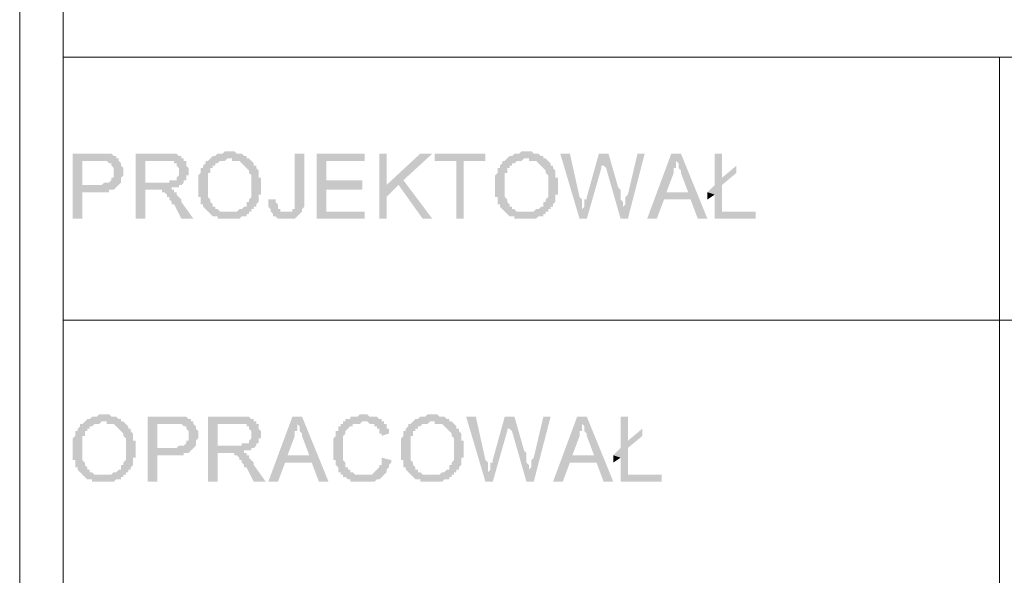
# Model space of a CAD drawing. Header units: millimetres. Extents: x -14047 to 49934, y -21523 to 14989.
# Tile 423 of 580: x 22403 to 22576, y 11894 to 11992. Entities that reach past the tile are written whole.
import ezdxf

# ---------------------------------------------------------------- set-up
doc = ezdxf.new("R2010")
doc.units = ezdxf.units.MM
doc.layers.add('C00-00-00', color=7, linetype='Continuous')

msp = doc.modelspace()

# ---------------------------------------------------------------- hatches: boundary and pattern name
at = {"layer": 'C00-00-00'}
h = msp.add_hatch(color=256, dxfattribs=at)
h.dxf.hatch_style = 2
h.paths.add_polyline_path([(22416.836, 11968.444), (22412.603, 11968.444), (22412.603, 11957.014), (22414.296, 11957.014), (22414.296, 11961.671), (22418.953, 11961.671), (22418.953, 11962.094), (22419.8, 11962.094), (22420.223, 11962.518), (22420.646, 11962.941), (22414.296, 11962.941), (22414.296, 11967.174), (22420.646, 11967.174), (22420.646, 11967.598), (22420.223, 11967.598), (22420.223, 11968.021), (22419.8, 11968.021), (22419.376, 11968.444), (22417.26, 11968.444)])
h = msp.add_hatch(color=256, dxfattribs=at)
h.dxf.hatch_style = 2
h.paths.add_polyline_path([(22428.69, 11968.444), (22423.61, 11968.444), (22423.61, 11957.014), (22425.303, 11957.014), (22425.303, 11962.094), (22429.96, 11962.094), (22429.96, 11962.518), (22431.23, 11962.518), (22431.23, 11962.941), (22431.653, 11962.941), (22432.076, 11963.364), (22425.303, 11963.364), (22425.303, 11967.174), (22428.69, 11967.174), (22432.076, 11967.598), (22431.653, 11967.598), (22431.653, 11968.021), (22431.23, 11968.021), (22430.806, 11968.444), (22429.113, 11968.444)])
h = msp.add_hatch(color=256, dxfattribs=at)
h.dxf.hatch_style = 2
h.paths.add_polyline_path([(22440.12, 11968.868), (22439.273, 11968.868), (22438.85, 11968.444), (22438.003, 11968.444), (22437.58, 11968.021), (22437.156, 11968.021), (22436.733, 11967.598), (22440.543, 11967.598), (22440.543, 11967.174), (22441.813, 11967.174), (22442.236, 11966.751), (22442.66, 11966.328), (22443.083, 11965.904), (22443.506, 11965.481), (22443.506, 11965.058), (22443.93, 11964.634), (22443.93, 11964.211), (22443.93, 11962.941), (22443.93, 11961.248), (22443.93, 11960.824), (22443.506, 11960.401), (22443.506, 11959.978), (22443.083, 11959.978), (22443.083, 11959.131), (22442.66, 11959.131), (22442.236, 11958.708), (22441.813, 11958.708), (22441.39, 11958.284), (22440.12, 11958.284), (22436.733, 11957.861), (22437.156, 11957.438), (22438.003, 11957.438), (22438.003, 11957.014), (22441.813, 11957.014), (22442.236, 11957.438), (22443.083, 11957.438), (22443.083, 11957.861), (22443.506, 11957.861), (22443.506, 11958.284), (22443.93, 11958.284), (22443.93, 11958.708), (22444.353, 11958.708), (22444.353, 11959.131), (22444.776, 11959.131), (22444.776, 11959.554), (22445.2, 11959.978), (22445.2, 11960.401), (22445.2, 11961.248), (22445.623, 11961.248), (22445.623, 11962.941), (22445.623, 11964.211), (22445.2, 11964.211), (22445.2, 11965.481), (22444.776, 11965.904), (22444.776, 11966.328), (22444.353, 11966.328), (22444.353, 11966.751), (22443.93, 11967.174), (22443.506, 11967.598), (22443.083, 11967.598), (22443.083, 11968.021), (22442.66, 11968.021), (22442.236, 11968.444), (22441.39, 11968.444), (22440.966, 11968.868), (22440.543, 11968.868)])
h = msp.add_hatch(color=256, dxfattribs=at)
h.dxf.hatch_style = 2
h.paths.add_polyline_path([(22453.243, 11968.444), (22451.55, 11968.444), (22451.55, 11960.401), (22451.55, 11959.554), (22451.55, 11958.708), (22451.126, 11958.708), (22451.126, 11958.284), (22449.856, 11958.284), (22452.82, 11958.284), (22452.82, 11958.708), (22453.243, 11959.131), (22453.243, 11960.824)])
h = msp.add_hatch(color=256, dxfattribs=at)
h.dxf.hatch_style = 2
h.paths.add_polyline_path([(22463.826, 11968.444), (22455.36, 11968.444), (22455.36, 11957.014), (22463.826, 11957.014), (22463.826, 11958.284), (22457.053, 11958.284), (22457.053, 11962.094), (22463.403, 11962.094), (22463.403, 11963.788), (22457.053, 11963.788), (22457.053, 11967.174), (22463.826, 11967.174)])
h = msp.add_hatch(color=256, dxfattribs=at)
h.dxf.hatch_style = 2
h.paths.add_polyline_path([(22467.636, 11968.444), (22466.366, 11968.444), (22466.366, 11957.014), (22467.636, 11957.014), (22467.636, 11962.941)])
h = msp.add_hatch(color=256, dxfattribs=at)
h.dxf.hatch_style = 2
h.paths.add_polyline_path([(22475.68, 11968.444), (22473.563, 11968.444), (22467.636, 11962.941), (22467.636, 11960.824), (22469.753, 11962.941), (22470.6, 11963.788)])
h = msp.add_hatch(color=256, dxfattribs=at)
h.dxf.hatch_style = 2
h.paths.add_polyline_path([(22484.993, 11968.444), (22476.103, 11968.444), (22476.103, 11967.174), (22479.913, 11967.174), (22479.913, 11957.014), (22481.183, 11957.014), (22481.183, 11967.174), (22484.993, 11967.174)])
h = msp.add_hatch(color=256, dxfattribs=at)
h.dxf.hatch_style = 2
h.paths.add_polyline_path([(22492.19, 11968.868), (22491.343, 11968.868), (22490.92, 11968.444), (22490.073, 11968.444), (22489.65, 11968.021), (22489.226, 11968.021), (22488.803, 11967.598), (22492.613, 11967.598), (22492.613, 11967.174), (22493.883, 11967.174), (22494.306, 11966.751), (22494.73, 11966.328), (22495.153, 11965.904), (22495.576, 11965.481), (22495.576, 11965.058), (22496, 11964.634), (22496, 11964.211), (22496, 11962.941), (22496, 11961.248), (22496, 11960.824), (22495.576, 11960.401), (22495.576, 11959.978), (22495.153, 11959.978), (22495.153, 11959.131), (22494.73, 11959.131), (22494.306, 11958.708), (22493.883, 11958.708), (22493.46, 11958.284), (22492.19, 11958.284), (22488.803, 11957.861), (22489.226, 11957.438), (22490.073, 11957.438), (22490.073, 11957.014), (22493.883, 11957.014), (22494.306, 11957.438), (22495.153, 11957.438), (22495.153, 11957.861), (22495.576, 11957.861), (22495.576, 11958.284), (22496, 11958.284), (22496, 11958.708), (22496.423, 11958.708), (22496.423, 11959.131), (22496.846, 11959.131), (22496.846, 11959.554), (22497.27, 11959.978), (22497.27, 11960.401), (22497.27, 11961.248), (22497.693, 11961.248), (22497.693, 11962.941), (22497.693, 11964.211), (22497.27, 11964.211), (22497.27, 11965.481), (22496.846, 11965.904), (22496.846, 11966.328), (22496.423, 11966.328), (22496.423, 11966.751), (22496, 11967.174), (22495.576, 11967.598), (22495.153, 11967.598), (22495.153, 11968.021), (22494.73, 11968.021), (22494.306, 11968.444), (22493.46, 11968.444), (22493.036, 11968.868), (22492.613, 11968.868)])
h = msp.add_hatch(color=256, dxfattribs=at)
h.dxf.hatch_style = 2
h.paths.add_polyline_path([(22499.81, 11968.444), (22498.116, 11968.444), (22501.503, 11957.014), (22501.926, 11958.708), (22501.926, 11959.554), (22501.926, 11960.401), (22501.503, 11960.824)])
h = msp.add_hatch(color=256, dxfattribs=at)
h.dxf.hatch_style = 2
h.paths.add_polyline_path([(22506.583, 11968.444), (22504.89, 11968.444), (22502.773, 11960.824), (22502.773, 11960.401), (22502.35, 11960.401), (22502.35, 11959.131), (22501.926, 11958.708), (22501.503, 11957.014), (22502.773, 11957.014), (22505.313, 11965.904), (22505.313, 11966.328), (22505.736, 11966.328), (22505.736, 11967.174)])
h = msp.add_hatch(color=256, dxfattribs=at)
h.dxf.hatch_style = 2
h.paths.add_polyline_path([(22506.583, 11968.444), (22505.736, 11967.174), (22505.736, 11966.751), (22505.736, 11966.328), (22506.16, 11965.904), (22508.7, 11957.014), (22509.123, 11958.708), (22509.123, 11959.131), (22509.123, 11959.978), (22508.7, 11960.401), (22508.7, 11961.248), (22508.7, 11962.094), (22508.276, 11962.518)])
h = msp.add_hatch(color=256, dxfattribs=at)
h.dxf.hatch_style = 2
h.paths.add_polyline_path([(22512.933, 11968.444), (22511.663, 11968.444), (22509.97, 11961.248), (22509.546, 11960.824), (22509.546, 11959.978), (22509.546, 11959.554), (22509.123, 11959.131), (22509.123, 11958.708), (22508.7, 11957.014), (22509.97, 11957.014)])
h = msp.add_hatch(color=256, dxfattribs=at)
h.dxf.hatch_style = 2
h.paths.add_polyline_path([(22519.283, 11968.444), (22517.59, 11968.444), (22513.356, 11957.014), (22515.05, 11957.014), (22516.32, 11960.401), (22520.976, 11960.401), (22516.743, 11961.671), (22518.013, 11965.058), (22518.013, 11965.904), (22518.436, 11965.904), (22518.436, 11967.174)])
h = msp.add_hatch(color=256, dxfattribs=at)
h.dxf.hatch_style = 2
h.paths.add_polyline_path([(22519.283, 11968.444), (22518.436, 11967.174), (22518.86, 11966.751), (22518.86, 11965.904), (22519.283, 11965.481), (22519.283, 11965.058), (22520.553, 11961.671), (22516.743, 11961.671), (22520.976, 11960.401), (22522.246, 11957.014), (22523.94, 11957.014)])
h = msp.add_hatch(color=256, dxfattribs=at)
h.dxf.hatch_style = 2
h.paths.add_polyline_path([(22526.48, 11968.444), (22525.21, 11968.444), (22525.21, 11962.941), (22526.48, 11964.211)])
h = msp.add_hatch(color=256, dxfattribs=at)
h.dxf.hatch_style = 2
h.paths.add_polyline_path([(22420.646, 11967.174), (22416.836, 11967.174), (22418.53, 11967.174), (22418.953, 11966.751), (22419.376, 11966.751), (22419.376, 11966.328), (22419.8, 11965.904), (22419.8, 11965.058), (22419.8, 11964.211), (22419.376, 11964.211), (22419.376, 11963.788), (22418.953, 11963.364), (22418.106, 11963.364), (22417.683, 11962.941), (22414.296, 11962.941), (22420.646, 11962.941), (22421.07, 11963.364), (22421.07, 11963.788), (22421.07, 11964.211), (22421.493, 11964.634), (22421.493, 11965.058), (22421.493, 11965.904), (22421.07, 11966.328), (22421.07, 11966.751)])
h = msp.add_hatch(color=256, dxfattribs=at)
h.dxf.hatch_style = 2
h.paths.add_polyline_path([(22432.076, 11967.598), (22428.69, 11967.174), (22430.383, 11967.174), (22430.383, 11966.751), (22430.806, 11966.751), (22430.806, 11966.328), (22431.23, 11965.904), (22431.23, 11965.058), (22431.23, 11964.634), (22430.806, 11964.211), (22430.806, 11963.788), (22429.536, 11963.788), (22429.536, 11963.364), (22425.303, 11963.364), (22432.076, 11963.364), (22432.076, 11963.788), (22432.5, 11963.788), (22432.5, 11964.634), (22432.923, 11964.634), (22432.923, 11965.481), (22432.923, 11965.904), (22432.5, 11966.328), (22432.5, 11966.751), (22432.5, 11967.174), (22432.076, 11967.174)])
h = msp.add_hatch(color=256, dxfattribs=at)
h.dxf.hatch_style = 2
h.paths.add_polyline_path([(22436.733, 11967.598), (22436.31, 11967.174), (22435.886, 11967.174), (22435.886, 11966.751), (22435.463, 11966.328), (22435.463, 11965.904), (22435.04, 11965.904), (22435.04, 11965.058), (22434.616, 11964.634), (22434.616, 11964.211), (22434.616, 11962.518), (22434.616, 11961.671), (22434.616, 11960.824), (22435.04, 11960.824), (22435.04, 11959.554), (22435.463, 11959.554), (22435.463, 11959.131), (22435.886, 11958.708), (22436.31, 11958.284), (22436.733, 11957.861), (22440.12, 11958.284), (22438.426, 11958.284), (22438.003, 11958.708), (22437.58, 11958.708), (22437.58, 11959.131), (22437.156, 11959.131), (22437.156, 11959.554), (22436.733, 11959.978), (22436.733, 11960.401), (22436.31, 11960.824), (22436.31, 11962.094), (22436.31, 11964.211), (22436.31, 11965.058), (22436.733, 11965.058), (22436.733, 11965.904), (22437.156, 11965.904), (22437.156, 11966.328), (22437.58, 11966.328), (22437.58, 11966.751), (22438.003, 11966.751), (22438.426, 11967.174), (22439.273, 11967.174), (22439.696, 11967.598), (22440.12, 11967.598)])
h = msp.add_hatch(color=256, dxfattribs=at)
h.dxf.hatch_style = 2
h.paths.add_polyline_path([(22488.803, 11967.598), (22488.38, 11967.174), (22487.956, 11967.174), (22487.956, 11966.751), (22487.533, 11966.328), (22487.533, 11965.904), (22487.11, 11965.904), (22487.11, 11965.058), (22486.686, 11964.634), (22486.686, 11964.211), (22486.686, 11962.518), (22486.686, 11961.671), (22486.686, 11960.824), (22487.11, 11960.824), (22487.11, 11959.554), (22487.533, 11959.554), (22487.533, 11959.131), (22487.956, 11958.708), (22488.38, 11958.284), (22488.803, 11957.861), (22492.19, 11958.284), (22490.496, 11958.284), (22490.073, 11958.708), (22489.65, 11958.708), (22489.65, 11959.131), (22489.226, 11959.131), (22489.226, 11959.554), (22488.803, 11959.978), (22488.803, 11960.401), (22488.38, 11960.824), (22488.38, 11962.094), (22488.38, 11964.211), (22488.38, 11965.058), (22488.803, 11965.058), (22488.803, 11965.904), (22489.226, 11965.904), (22489.226, 11966.328), (22489.65, 11966.328), (22489.65, 11966.751), (22490.073, 11966.751), (22490.496, 11967.174), (22491.343, 11967.174), (22491.766, 11967.598), (22492.19, 11967.598)])
h = msp.add_hatch(color=256, dxfattribs=at)
h.dxf.hatch_style = 2
h.paths.add_polyline_path([(22529.02, 11966.328), (22526.48, 11964.211), (22525.21, 11962.941), (22523.94, 11961.671), (22525.21, 11961.248), (22525.21, 11957.014), (22532.406, 11957.014), (22532.406, 11958.284), (22526.48, 11958.284), (22526.48, 11962.941), (22529.02, 11965.058)])
h = msp.add_hatch(color=256, dxfattribs=at)
h.dxf.hatch_style = 2
h.paths.add_polyline_path([(22470.6, 11963.788), (22469.753, 11962.941), (22473.986, 11957.014), (22475.68, 11957.014)])
h = msp.add_hatch(color=256, dxfattribs=at)
h.dxf.hatch_style = 2
h.paths.add_polyline_path([(22429.536, 11962.094), (22426.996, 11962.094), (22428.266, 11962.094), (22428.266, 11961.671), (22428.69, 11961.671), (22429.113, 11961.248), (22429.113, 11960.824), (22429.536, 11960.824), (22429.536, 11960.401), (22429.96, 11959.978), (22429.96, 11959.554), (22430.383, 11959.554), (22431.653, 11957.014), (22433.77, 11957.014), (22431.653, 11959.978), (22431.653, 11960.401), (22431.23, 11960.824), (22430.806, 11961.248), (22430.806, 11961.671), (22430.383, 11961.671), (22430.383, 11962.094), (22429.96, 11962.094)])
h = msp.add_hatch(color=256, dxfattribs=at)
h.dxf.hatch_style = 2
h.paths.add_polyline_path([(22523.94, 11961.671), (22523.94, 11960.401), (22525.21, 11961.248)])
h = msp.add_hatch(color=256, dxfattribs=at)
h.dxf.hatch_style = 2
h.paths.add_polyline_path([(22448.163, 11960.401), (22446.893, 11960.401), (22446.893, 11959.131), (22447.316, 11958.708), (22447.316, 11958.284), (22447.74, 11957.861), (22447.74, 11957.438), (22448.163, 11957.438), (22448.586, 11957.014), (22451.55, 11957.014), (22451.973, 11957.438), (22452.396, 11957.861), (22452.82, 11958.284), (22449.01, 11958.284), (22449.01, 11958.708), (22448.586, 11958.708), (22448.586, 11959.554), (22448.163, 11959.978)])
h = msp.add_hatch(color=256, dxfattribs=at)
h.dxf.hatch_style = 2
h.paths.add_polyline_path([(22414.72, 11921.454), (22414.296, 11921.031), (22413.873, 11921.031), (22413.873, 11920.608), (22413.45, 11920.184), (22413.45, 11919.761), (22413.026, 11919.761), (22413.026, 11918.914), (22412.603, 11918.491), (22412.603, 11918.068), (22412.603, 11916.374), (22412.603, 11915.528), (22412.603, 11914.681), (22413.026, 11914.681), (22413.026, 11913.411), (22413.45, 11913.411), (22413.45, 11912.988), (22413.873, 11912.564), (22414.296, 11912.141), (22414.72, 11911.718), (22418.106, 11912.141), (22416.413, 11912.141), (22415.99, 11912.564), (22415.566, 11912.564), (22415.566, 11912.988), (22415.143, 11912.988), (22415.143, 11913.411), (22414.72, 11913.834), (22414.72, 11914.258), (22414.296, 11914.681), (22414.296, 11915.951), (22414.296, 11918.068), (22414.296, 11918.914), (22414.72, 11918.914), (22414.72, 11919.761), (22415.143, 11919.761), (22415.143, 11920.184), (22415.566, 11920.184), (22415.566, 11920.608), (22415.99, 11920.608), (22416.413, 11921.031), (22417.26, 11921.031), (22417.683, 11921.454), (22418.106, 11921.454)])
h = msp.add_hatch(color=256, dxfattribs=at)
h.dxf.hatch_style = 2
h.paths.add_polyline_path([(22418.106, 11922.724), (22417.26, 11922.724), (22416.836, 11922.301), (22415.99, 11922.301), (22415.566, 11921.878), (22415.143, 11921.878), (22414.72, 11921.454), (22418.53, 11921.454), (22418.53, 11921.031), (22419.8, 11921.031), (22420.223, 11920.608), (22420.646, 11920.184), (22421.07, 11919.761), (22421.493, 11919.338), (22421.493, 11918.914), (22421.916, 11918.491), (22421.916, 11918.068), (22421.916, 11916.798), (22421.916, 11915.104), (22421.916, 11914.681), (22421.493, 11914.258), (22421.493, 11913.834), (22421.07, 11913.834), (22421.07, 11912.988), (22420.646, 11912.988), (22420.223, 11912.564), (22419.8, 11912.564), (22419.376, 11912.141), (22418.106, 11912.141), (22414.72, 11911.718), (22415.143, 11911.294), (22415.99, 11911.294), (22415.99, 11910.871), (22419.8, 11910.871), (22420.223, 11911.294), (22421.07, 11911.294), (22421.07, 11911.718), (22421.493, 11911.718), (22421.493, 11912.141), (22421.916, 11912.141), (22421.916, 11912.564), (22422.34, 11912.564), (22422.34, 11912.988), (22422.763, 11912.988), (22422.763, 11913.411), (22423.186, 11913.834), (22423.186, 11914.258), (22423.186, 11915.104), (22423.61, 11915.104), (22423.61, 11916.798), (22423.61, 11918.068), (22423.186, 11918.068), (22423.186, 11919.338), (22422.763, 11919.761), (22422.763, 11920.184), (22422.34, 11920.184), (22422.34, 11920.608), (22421.916, 11921.031), (22421.493, 11921.454), (22421.07, 11921.454), (22421.07, 11921.878), (22420.646, 11921.878), (22420.223, 11922.301), (22419.376, 11922.301), (22418.953, 11922.724), (22418.53, 11922.724)])
h = msp.add_hatch(color=256, dxfattribs=at)
h.dxf.hatch_style = 2
h.paths.add_polyline_path([(22429.96, 11922.301), (22425.726, 11922.301), (22425.726, 11910.871), (22427.42, 11910.871), (22427.42, 11915.528), (22432.076, 11915.528), (22432.076, 11915.951), (22432.923, 11915.951), (22433.346, 11916.374), (22433.77, 11916.798), (22427.42, 11916.798), (22427.42, 11921.031), (22433.77, 11921.031), (22433.77, 11921.454), (22433.346, 11921.454), (22433.346, 11921.878), (22432.923, 11921.878), (22432.5, 11922.301), (22430.383, 11922.301)])
h = msp.add_hatch(color=256, dxfattribs=at)
h.dxf.hatch_style = 2
h.paths.add_polyline_path([(22441.39, 11922.301), (22436.31, 11922.301), (22436.31, 11910.871), (22438.003, 11910.871), (22438.003, 11915.951), (22442.66, 11915.951), (22442.66, 11916.374), (22443.93, 11916.374), (22443.93, 11916.798), (22444.353, 11916.798), (22444.776, 11917.221), (22438.003, 11917.221), (22438.003, 11921.031), (22441.39, 11921.031), (22444.776, 11921.454), (22444.353, 11921.454), (22444.353, 11921.878), (22443.93, 11921.878), (22443.506, 11922.301), (22441.813, 11922.301)])
h = msp.add_hatch(color=256, dxfattribs=at)
h.dxf.hatch_style = 2
h.paths.add_polyline_path([(22444.776, 11921.454), (22441.39, 11921.031), (22443.083, 11921.031), (22443.083, 11920.608), (22443.506, 11920.608), (22443.506, 11920.184), (22443.93, 11919.761), (22443.93, 11918.914), (22443.93, 11918.491), (22443.506, 11918.068), (22443.506, 11917.644), (22442.236, 11917.644), (22442.236, 11917.221), (22438.003, 11917.221), (22444.776, 11917.221), (22444.776, 11917.644), (22445.2, 11917.644), (22445.2, 11918.491), (22445.623, 11918.491), (22445.623, 11919.338), (22445.623, 11919.761), (22445.2, 11920.184), (22445.2, 11920.608), (22445.2, 11921.031), (22444.776, 11921.031)])
h = msp.add_hatch(color=256, dxfattribs=at)
h.dxf.hatch_style = 2
h.paths.add_polyline_path([(22452.82, 11922.301), (22451.126, 11922.301), (22446.893, 11910.871), (22448.586, 11910.871), (22449.856, 11914.258), (22454.513, 11914.258), (22450.28, 11915.528), (22451.55, 11918.914), (22451.55, 11919.761), (22451.973, 11919.761), (22451.973, 11921.031)])
h = msp.add_hatch(color=256, dxfattribs=at)
h.dxf.hatch_style = 2
h.paths.add_polyline_path([(22452.82, 11922.301), (22451.973, 11921.031), (22452.396, 11920.608), (22452.396, 11919.761), (22452.82, 11919.338), (22452.82, 11918.914), (22454.09, 11915.528), (22450.28, 11915.528), (22454.513, 11914.258), (22455.783, 11910.871), (22457.476, 11910.871)])
h = msp.add_hatch(color=256, dxfattribs=at)
h.dxf.hatch_style = 2
h.paths.add_polyline_path([(22463.826, 11922.724), (22462.98, 11922.724), (22462.556, 11922.301), (22461.286, 11922.301), (22461.286, 11921.878), (22460.44, 11921.878), (22460.44, 11921.454), (22460.016, 11921.454), (22460.016, 11921.031), (22459.593, 11921.031), (22459.593, 11920.608), (22459.17, 11920.608), (22459.17, 11919.761), (22458.746, 11919.761), (22458.746, 11918.914), (22458.323, 11918.491), (22458.323, 11917.221), (22458.323, 11915.951), (22458.323, 11914.681), (22458.746, 11914.681), (22458.746, 11913.834), (22459.17, 11913.411), (22459.17, 11912.564), (22459.593, 11912.564), (22459.593, 11912.141), (22460.016, 11912.141), (22460.016, 11911.718), (22463.403, 11912.141), (22462.133, 11912.141), (22461.71, 11912.564), (22461.286, 11912.564), (22461.286, 11912.988), (22460.863, 11912.988), (22460.863, 11913.411), (22460.44, 11913.411), (22460.44, 11914.258), (22460.016, 11914.681), (22460.016, 11915.528), (22460.016, 11917.221), (22460.016, 11918.491), (22460.016, 11918.914), (22460.44, 11919.338), (22460.44, 11919.761), (22460.863, 11920.184), (22461.286, 11920.608), (22461.71, 11920.608), (22461.71, 11921.031), (22462.98, 11921.031), (22463.403, 11921.454), (22467.213, 11921.454), (22466.79, 11921.454), (22466.79, 11921.878), (22466.366, 11921.878), (22465.943, 11922.301), (22464.673, 11922.301), (22464.25, 11922.724)])
h = msp.add_hatch(color=256, dxfattribs=at)
h.dxf.hatch_style = 2
h.paths.add_polyline_path([(22467.213, 11921.454), (22463.826, 11921.454), (22464.25, 11921.454), (22464.673, 11921.031), (22465.52, 11921.031), (22465.52, 11920.608), (22465.943, 11920.608), (22465.943, 11920.184), (22466.366, 11920.184), (22466.366, 11919.338), (22466.79, 11919.338), (22466.79, 11918.914), (22468.06, 11919.338), (22468.06, 11920.184), (22467.636, 11920.184), (22467.636, 11921.031), (22467.213, 11921.031)])
h = msp.add_hatch(color=256, dxfattribs=at)
h.dxf.hatch_style = 2
h.paths.add_polyline_path([(22472.293, 11921.454), (22471.87, 11921.031), (22471.446, 11921.031), (22471.446, 11920.608), (22471.023, 11920.184), (22471.023, 11919.761), (22470.6, 11919.761), (22470.6, 11918.914), (22470.176, 11918.491), (22470.176, 11918.068), (22470.176, 11916.374), (22470.176, 11915.528), (22470.176, 11914.681), (22470.6, 11914.681), (22470.6, 11913.411), (22471.023, 11913.411), (22471.023, 11912.988), (22471.446, 11912.564), (22471.87, 11912.141), (22472.293, 11911.718), (22475.68, 11912.141), (22473.986, 11912.141), (22473.563, 11912.564), (22473.14, 11912.564), (22473.14, 11912.988), (22472.716, 11912.988), (22472.716, 11913.411), (22472.293, 11913.834), (22472.293, 11914.258), (22471.87, 11914.681), (22471.87, 11915.951), (22471.87, 11918.068), (22471.87, 11918.914), (22472.293, 11918.914), (22472.293, 11919.761), (22472.716, 11919.761), (22472.716, 11920.184), (22473.14, 11920.184), (22473.14, 11920.608), (22473.563, 11920.608), (22473.986, 11921.031), (22474.833, 11921.031), (22475.256, 11921.454), (22475.68, 11921.454)])
h = msp.add_hatch(color=256, dxfattribs=at)
h.dxf.hatch_style = 2
h.paths.add_polyline_path([(22475.68, 11922.724), (22474.833, 11922.724), (22474.41, 11922.301), (22473.563, 11922.301), (22473.14, 11921.878), (22472.716, 11921.878), (22472.293, 11921.454), (22476.103, 11921.454), (22476.103, 11921.031), (22477.373, 11921.031), (22477.796, 11920.608), (22478.22, 11920.184), (22478.643, 11919.761), (22479.066, 11919.338), (22479.066, 11918.914), (22479.49, 11918.491), (22479.49, 11918.068), (22479.49, 11916.798), (22479.49, 11915.104), (22479.49, 11914.681), (22479.066, 11914.258), (22479.066, 11913.834), (22478.643, 11913.834), (22478.643, 11912.988), (22478.22, 11912.988), (22477.796, 11912.564), (22477.373, 11912.564), (22476.95, 11912.141), (22475.68, 11912.141), (22472.293, 11911.718), (22472.716, 11911.294), (22473.563, 11911.294), (22473.563, 11910.871), (22477.373, 11910.871), (22477.796, 11911.294), (22478.643, 11911.294), (22478.643, 11911.718), (22479.066, 11911.718), (22479.066, 11912.141), (22479.49, 11912.141), (22479.49, 11912.564), (22479.913, 11912.564), (22479.913, 11912.988), (22480.336, 11912.988), (22480.336, 11913.411), (22480.76, 11913.834), (22480.76, 11914.258), (22480.76, 11915.104), (22481.183, 11915.104), (22481.183, 11916.798), (22481.183, 11918.068), (22480.76, 11918.068), (22480.76, 11919.338), (22480.336, 11919.761), (22480.336, 11920.184), (22479.913, 11920.184), (22479.913, 11920.608), (22479.49, 11921.031), (22479.066, 11921.454), (22478.643, 11921.454), (22478.643, 11921.878), (22478.22, 11921.878), (22477.796, 11922.301), (22476.95, 11922.301), (22476.526, 11922.724), (22476.103, 11922.724)])
h = msp.add_hatch(color=256, dxfattribs=at)
h.dxf.hatch_style = 2
h.paths.add_polyline_path([(22483.3, 11922.301), (22481.606, 11922.301), (22484.993, 11910.871), (22485.416, 11912.564), (22485.416, 11913.411), (22485.416, 11914.258), (22484.993, 11914.681)])
h = msp.add_hatch(color=256, dxfattribs=at)
h.dxf.hatch_style = 2
h.paths.add_polyline_path([(22490.073, 11922.301), (22488.38, 11922.301), (22486.263, 11914.681), (22486.263, 11914.258), (22485.84, 11914.258), (22485.84, 11912.988), (22485.416, 11912.564), (22484.993, 11910.871), (22486.263, 11910.871), (22488.803, 11919.761), (22488.803, 11920.184), (22489.226, 11920.184), (22489.226, 11921.031)])
h = msp.add_hatch(color=256, dxfattribs=at)
h.dxf.hatch_style = 2
h.paths.add_polyline_path([(22490.073, 11922.301), (22489.226, 11921.031), (22489.226, 11920.608), (22489.226, 11920.184), (22489.65, 11919.761), (22492.19, 11910.871), (22492.613, 11912.564), (22492.613, 11912.988), (22492.613, 11913.834), (22492.19, 11914.258), (22492.19, 11915.104), (22492.19, 11915.951), (22491.766, 11916.374)])
h = msp.add_hatch(color=256, dxfattribs=at)
h.dxf.hatch_style = 2
h.paths.add_polyline_path([(22496.423, 11922.301), (22495.153, 11922.301), (22493.46, 11915.104), (22493.036, 11914.681), (22493.036, 11913.834), (22493.036, 11913.411), (22492.613, 11912.988), (22492.613, 11912.564), (22492.19, 11910.871), (22493.46, 11910.871)])
h = msp.add_hatch(color=256, dxfattribs=at)
h.dxf.hatch_style = 2
h.paths.add_polyline_path([(22502.773, 11922.301), (22501.08, 11922.301), (22496.846, 11910.871), (22498.54, 11910.871), (22499.81, 11914.258), (22504.466, 11914.258), (22500.233, 11915.528), (22501.503, 11918.914), (22501.503, 11919.761), (22501.926, 11919.761), (22501.926, 11921.031)])
h = msp.add_hatch(color=256, dxfattribs=at)
h.dxf.hatch_style = 2
h.paths.add_polyline_path([(22502.773, 11922.301), (22501.926, 11921.031), (22502.35, 11920.608), (22502.35, 11919.761), (22502.773, 11919.338), (22502.773, 11918.914), (22504.043, 11915.528), (22500.233, 11915.528), (22504.466, 11914.258), (22505.736, 11910.871), (22507.43, 11910.871)])
h = msp.add_hatch(color=256, dxfattribs=at)
h.dxf.hatch_style = 2
h.paths.add_polyline_path([(22509.97, 11922.301), (22508.7, 11922.301), (22508.7, 11916.798), (22509.97, 11918.068)])
h = msp.add_hatch(color=256, dxfattribs=at)
h.dxf.hatch_style = 2
h.paths.add_polyline_path([(22433.77, 11921.031), (22429.96, 11921.031), (22431.653, 11921.031), (22432.076, 11920.608), (22432.5, 11920.608), (22432.5, 11920.184), (22432.923, 11919.761), (22432.923, 11918.914), (22432.923, 11918.068), (22432.5, 11918.068), (22432.5, 11917.644), (22432.076, 11917.221), (22431.23, 11917.221), (22430.806, 11916.798), (22427.42, 11916.798), (22433.77, 11916.798), (22434.193, 11917.221), (22434.193, 11917.644), (22434.193, 11918.068), (22434.616, 11918.491), (22434.616, 11918.914), (22434.616, 11919.761), (22434.193, 11920.184), (22434.193, 11920.608)])
h = msp.add_hatch(color=256, dxfattribs=at)
h.dxf.hatch_style = 2
h.paths.add_polyline_path([(22512.51, 11920.184), (22509.97, 11918.068), (22508.7, 11916.798), (22507.43, 11915.528), (22508.7, 11915.104), (22508.7, 11910.871), (22515.896, 11910.871), (22515.896, 11912.141), (22509.97, 11912.141), (22509.97, 11916.798), (22512.51, 11918.914)])
h = msp.add_hatch(color=256, dxfattribs=at)
h.dxf.hatch_style = 2
h.paths.add_polyline_path([(22442.236, 11915.951), (22439.696, 11915.951), (22440.966, 11915.951), (22440.966, 11915.528), (22441.39, 11915.528), (22441.813, 11915.104), (22441.813, 11914.681), (22442.236, 11914.681), (22442.236, 11914.258), (22442.66, 11913.834), (22442.66, 11913.411), (22443.083, 11913.411), (22444.353, 11910.871), (22446.47, 11910.871), (22444.353, 11913.834), (22444.353, 11914.258), (22443.93, 11914.681), (22443.506, 11915.104), (22443.506, 11915.528), (22443.083, 11915.528), (22443.083, 11915.951), (22442.66, 11915.951)])
h = msp.add_hatch(color=256, dxfattribs=at)
h.dxf.hatch_style = 2
h.paths.add_polyline_path([(22466.79, 11915.104), (22466.79, 11913.834), (22466.366, 11913.834), (22466.366, 11913.411), (22465.943, 11912.988), (22465.52, 11912.564), (22465.096, 11912.141), (22463.403, 11912.141), (22460.016, 11911.718), (22460.44, 11911.718), (22460.863, 11911.294), (22461.286, 11911.294), (22461.286, 11910.871), (22465.52, 11910.871), (22465.943, 11911.294), (22466.366, 11911.294), (22466.79, 11911.718), (22467.213, 11912.141), (22467.636, 11912.564), (22467.636, 11912.988), (22468.06, 11913.411), (22468.06, 11913.834), (22468.483, 11914.258), (22468.483, 11914.681)])
h = msp.add_hatch(color=256, dxfattribs=at)
h.dxf.hatch_style = 2
h.paths.add_polyline_path([(22507.43, 11915.528), (22507.43, 11914.258), (22508.7, 11915.104)])

# ---------------------------------------------------------------- linework, layer by layer
at = {"layer": 'C00-00-00', "lineweight": 0}
for points in [[(22403.29, 11552.308), (23296.1, 11552.308), (23296.1, 12325.738), (22403.29, 12325.738), (22403.29, 11552.308), (22403.29, 12264.778)], [(22410.91, 12257.158), (22410.91, 11628.931)], [(22410.91, 11985.378), (23288.48, 11985.378)], [(23288.48, 11985.378), (22410.91, 11985.378)], [(22575.163, 11985.378), (22575.163, 11705.978)], [(22410.91, 11939.234), (23288.48, 11939.234)]]:
    msp.add_lwpolyline(points, dxfattribs=at)

doc.saveas('drawing.dxf')
